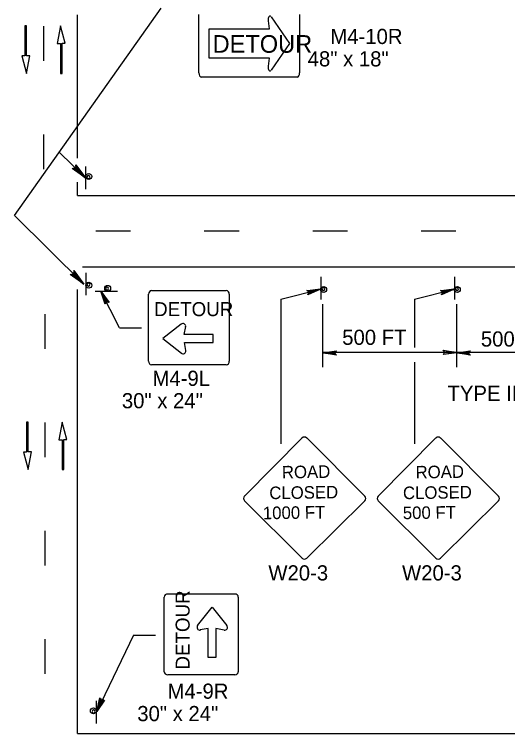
# Model space of a CAD drawing. Extents: x -14145 to -13521, y 30244 to 30661.
# Drawn here: x -13884.97 to -13878.15, y 30273.01 to 30282.97 of the extents above; entities that cross this region are included whole.
import ezdxf

# ---------------------------------------------------------------- set-up
doc = ezdxf.new("R2010")
doc.units = 0
doc.layers.add('1', color=7, linetype='Continuous')
doc.layers.add('2', color=7, linetype='Continuous')

msp = doc.modelspace()

# ---------------------------------------------------------------- linework, layer by layer
at = {"layer": '1'}
for p, q in [((-13884.9735, 30280.1841), (-13882.9428, 30283.0556)), ((-13884.1009, 30280.9792), (-13884.1009, 30282.9604)), ((-13882.419, 30282.161), (-13882.419, 30282.968)), ((-13881.445, 30282.767), (-13881.459, 30282.877)), ((-13881.422, 30282.936), (-13881.166, 30282.566)), ((-13881.026, 30282.968), (-13881.026, 30282.161)), ((-13884.8046, 30282.8092), (-13884.8267, 30282.8092)), ((-13884.8267, 30282.8092), (-13884.8267, 30282.3928)), ((-13884.8046, 30282.3953), (-13884.8046, 30282.8092)), ((-13884.57, 30282.804), (-13884.57, 30282.324)), ((-13884.3352, 30282.8092), (-13884.3813, 30282.5654)), ((-13884.2691, 30282.5679), (-13884.3352, 30282.8092)), ((-13882.28, 30282.363), (-13882.28, 30282.767)), ((-13882.28, 30282.767), (-13881.445, 30282.767)), ((-13884.3813, 30282.5654), (-13884.3362, 30282.5654)), ((-13884.3362, 30282.5654), (-13884.3362, 30282.1514)), ((-13884.3142, 30282.1514), (-13884.3142, 30282.5679)), ((-13884.3142, 30282.5679), (-13884.2691, 30282.5679)), ((-13881.166, 30282.566), (-13881.422, 30282.195)), ((-13884.8267, 30282.3928), (-13884.8718, 30282.3928)), ((-13884.8718, 30282.3928), (-13884.8056, 30282.1514)), ((-13884.8056, 30282.1514), (-13884.7595, 30282.3953)), ((-13884.7595, 30282.3953), (-13884.8046, 30282.3953)), ((-13881.445, 30282.363), (-13882.28, 30282.363)), ((-13881.459, 30282.252), (-13881.445, 30282.363)), ((-13884.3362, 30282.1514), (-13884.3142, 30282.1514)), ((-13881.059, 30282.101), (-13882.387, 30282.101)), ((-13884.57, 30281.304), (-13884.57, 30280.824)), ((-13884.3518, 30281.0632), (-13883.9852, 30280.7009)), ((-13883.9852, 30280.5516), (-13883.9852, 30280.8636)), ((-13883.9852, 30280.5516), (-13883.9852, 30280.8636)), ((-13883.9852, 30280.5516), (-13883.9852, 30280.8636)), ((-13883.9852, 30280.5516), (-13883.9852, 30280.8636)), ((-13883.9852, 30280.5516), (-13883.9852, 30280.8636)), ((-13883.9852, 30280.5516), (-13883.9852, 30280.8636)), ((-13884.1009, 30280.4604), (-13884.1009, 30280.6474)), ((-13884.1009, 30280.4604), (-13877.0281, 30280.4604)), ((-13884.9735, 30280.1841), (-13884.0125, 30279.2345)), ((-13883.365, 30279.969), (-13883.845, 30279.969)), ((-13881.865, 30279.969), (-13882.345, 30279.969)), ((-13880.365, 30279.969), (-13880.845, 30279.969)), ((-13878.865, 30279.969), (-13879.345, 30279.969)), ((-13884.0325, 30279.4764), (-13877.051, 30279.4764)), ((-13883.9852, 30279.3933), (-13883.9852, 30279.0813)), ((-13883.9852, 30279.3933), (-13883.9852, 30279.0813)), ((-13883.9852, 30279.3933), (-13883.9852, 30279.0813)), ((-13883.9852, 30279.3933), (-13883.9852, 30279.0813)), ((-13883.9852, 30279.3933), (-13883.9852, 30279.0813)), ((-13883.9852, 30279.3933), (-13883.9852, 30279.0813)), ((-13880.733, 30279.334), (-13880.733, 30279.022)), ((-13880.733, 30279.334), (-13880.733, 30279.022)), ((-13880.733, 30279.334), (-13880.733, 30279.022)), ((-13880.733, 30279.334), (-13880.733, 30279.022)), ((-13880.733, 30279.334), (-13880.733, 30279.022)), ((-13880.733, 30279.334), (-13880.733, 30279.022)), ((-13878.883, 30279.334), (-13878.883, 30279.022)), ((-13878.883, 30279.334), (-13878.883, 30279.022)), ((-13878.883, 30279.334), (-13878.883, 30279.022)), ((-13878.883, 30279.334), (-13878.883, 30279.022)), ((-13878.883, 30279.334), (-13878.883, 30279.022)), ((-13878.883, 30279.334), (-13878.883, 30279.022)), ((-13884.1009, 30273.0146), (-13884.1009, 30279.1602)), ((-13883.8566, 30279.136), (-13883.5446, 30279.136)), ((-13883.8566, 30279.136), (-13883.5446, 30279.136)), ((-13883.8566, 30279.136), (-13883.5446, 30279.136)), ((-13883.8566, 30279.136), (-13883.5446, 30279.136)), ((-13883.8566, 30279.136), (-13883.5446, 30279.136)), ((-13883.8566, 30279.136), (-13883.5446, 30279.136)), ((-13883.52, 30278.63), (-13883.775, 30279.136)), ((-13883.118, 30278.169), (-13883.118, 30279.095)), ((-13883.075, 30279.145), (-13882.042, 30279.145)), ((-13881.999, 30279.095), (-13881.999, 30278.169)), ((-13881.286, 30279.027), (-13880.739, 30279.167)), ((-13881.286, 30279.027), (-13880.739, 30279.167)), ((-13879.436, 30279.027), (-13878.889, 30279.167)), ((-13879.436, 30279.027), (-13878.889, 30279.167)), ((-13879.436, 30279.027), (-13878.889, 30279.167)), ((-13881.2864, 30279.0274), (-13881.2864, 30277.0265)), ((-13879.4362, 30279.0274), (-13879.4362, 30278.7062)), ((-13879.4362, 30279.0274), (-13879.4362, 30278.8227)), ((-13879.4362, 30279.0274), (-13879.4362, 30278.3579)), ((-13880.703, 30278.085), (-13880.703, 30278.959)), ((-13880.703, 30278.085), (-13880.703, 30278.959)), ((-13880.703, 30278.085), (-13880.703, 30278.959)), ((-13878.853, 30278.085), (-13878.853, 30278.959)), ((-13878.853, 30278.085), (-13878.853, 30278.959)), ((-13878.853, 30278.085), (-13878.853, 30278.959)), ((-13884.547, 30278.341), (-13884.547, 30278.821)), ((-13883.5204, 30278.6302), (-13883.2164, 30278.6302)), ((-13882.665, 30278.682), (-13882.919, 30278.482)), ((-13882.622, 30278.536), (-13882.603, 30278.648)), ((-13882.221, 30278.536), (-13882.622, 30278.536)), ((-13882.221, 30278.429), (-13882.221, 30278.536)), ((-13882.919, 30278.482), (-13882.662, 30278.279)), ((-13882.601, 30278.315), (-13882.621, 30278.429)), ((-13882.621, 30278.429), (-13882.221, 30278.429)), ((-13878.853, 30278.289), (-13880.703, 30278.289)), ((-13878.853, 30278.289), (-13880.703, 30278.289)), ((-13878.853, 30278.289), (-13880.703, 30278.289)), ((-13877.003, 30278.289), (-13878.853, 30278.289)), ((-13882.042, 30278.12), (-13883.075, 30278.12)), ((-13879.4362, 30278.1547), (-13879.4362, 30277.0265)), ((-13884.7816, 30277.3262), (-13884.8037, 30277.3262)), ((-13884.8037, 30277.3262), (-13884.8037, 30276.9098)), ((-13884.7816, 30276.9123), (-13884.7816, 30277.3262)), ((-13884.547, 30276.841), (-13884.547, 30277.321)), ((-13884.3122, 30277.3262), (-13884.3583, 30277.0824)), ((-13884.2461, 30277.0849), (-13884.3122, 30277.3262)), ((-13880.993, 30277.106), (-13881.788, 30276.303)), ((-13880.993, 30277.106), (-13881.788, 30276.303)), ((-13880.993, 30277.106), (-13881.788, 30276.303)), ((-13880.123, 30276.303), (-13880.926, 30277.106)), ((-13880.123, 30276.303), (-13880.926, 30277.106)), ((-13880.123, 30276.303), (-13880.926, 30277.106)), ((-13879.143, 30277.106), (-13879.938, 30276.303)), ((-13879.143, 30277.106), (-13879.938, 30276.303)), ((-13879.143, 30277.106), (-13879.938, 30276.303)), ((-13878.273, 30276.303), (-13879.076, 30277.106)), ((-13878.273, 30276.303), (-13879.076, 30277.106)), ((-13878.273, 30276.303), (-13879.076, 30277.106)), ((-13884.3583, 30277.0824), (-13884.3132, 30277.0824)), ((-13884.3132, 30277.0824), (-13884.3132, 30276.6684)), ((-13884.2912, 30276.6684), (-13884.2912, 30277.0849)), ((-13884.2912, 30277.0849), (-13884.2461, 30277.0849)), ((-13884.8037, 30276.9098), (-13884.8488, 30276.9098)), ((-13884.8488, 30276.9098), (-13884.7826, 30276.6684)), ((-13884.7826, 30276.6684), (-13884.7365, 30276.9123)), ((-13884.7365, 30276.9123), (-13884.7816, 30276.9123)), ((-13884.3132, 30276.6684), (-13884.2912, 30276.6684)), ((-13881.788, 30276.237), (-13880.993, 30275.442)), ((-13881.788, 30276.237), (-13880.993, 30275.442)), ((-13881.788, 30276.237), (-13880.993, 30275.442)), ((-13880.926, 30275.442), (-13880.124, 30276.237)), ((-13880.926, 30275.442), (-13880.124, 30276.237)), ((-13880.926, 30275.442), (-13880.124, 30276.237)), ((-13879.938, 30276.237), (-13879.143, 30275.442)), ((-13879.938, 30276.237), (-13879.143, 30275.442)), ((-13879.938, 30276.237), (-13879.143, 30275.442)), ((-13879.076, 30275.442), (-13878.274, 30276.237)), ((-13879.076, 30275.442), (-13878.274, 30276.237)), ((-13879.076, 30275.442), (-13878.274, 30276.237)), ((-13884.547, 30275.341), (-13884.547, 30275.821)), ((-13882.851, 30274.947), (-13881.925, 30274.947)), ((-13882.901, 30273.871), (-13882.901, 30274.904)), ((-13881.876, 30274.904), (-13881.876, 30273.871)), ((-13882.438, 30274.512), (-13882.238, 30274.766)), ((-13882.238, 30274.766), (-13882.035, 30274.509)), ((-13882.292, 30274.469), (-13882.404, 30274.45)), ((-13882.292, 30274.068), (-13882.292, 30274.469)), ((-13882.071, 30274.448), (-13882.185, 30274.468)), ((-13882.185, 30274.468), (-13882.185, 30274.068)), ((-13884.547, 30273.841), (-13884.547, 30274.321)), ((-13883.326, 30274.379), (-13883.833, 30273.322)), ((-13883.326, 30274.379), (-13883.0227, 30274.379)), ((-13882.185, 30274.068), (-13882.292, 30274.068)), ((-13881.925, 30273.828), (-13882.851, 30273.828)), ((-13883.839, 30273.155), (-13883.839, 30273.467)), ((-13883.839, 30273.155), (-13883.839, 30273.467)), ((-13883.839, 30273.155), (-13883.839, 30273.467)), ((-13883.839, 30273.155), (-13883.839, 30273.467)), ((-13883.839, 30273.155), (-13883.839, 30273.467)), ((-13883.839, 30273.155), (-13883.839, 30273.467)), ((-13884.1009, 30273.0146), (-13874.5045, 30273.0146))]:
    msp.add_line(p, q, dxfattribs=at)
for points in [[(-13884.121, 30280.8736), (-13884.1263, 30280.8566), (-13883.9852, 30280.7009), (-13884.121, 30280.8736), (-13884.1222, 30280.8882), (-13883.9852, 30280.7009), (-13884.1416, 30280.8409), (-13884.1581, 30280.8352), (-13883.9852, 30280.7009), (-13884.1738, 30280.8361), (-13884.1581, 30280.8352)], [(-13884.1483, 30279.4072), (-13884.1536, 30279.3902), (-13884.0125, 30279.2345), (-13884.1483, 30279.4072), (-13884.1496, 30279.4218), (-13884.0125, 30279.2345), (-13884.1689, 30279.3745), (-13884.1854, 30279.3688), (-13884.0125, 30279.2345), (-13884.2011, 30279.3697), (-13884.1854, 30279.3688)], [(-13883.713, 30278.965), (-13883.704, 30278.98), (-13883.775, 30279.136), (-13883.713, 30278.965), (-13883.718, 30278.958), (-13883.775, 30279.136), (-13883.688, 30278.989), (-13883.675, 30278.986), (-13883.775, 30279.136), (-13883.662, 30278.983), (-13883.675, 30278.986)], [(-13883.713, 30278.965), (-13883.704, 30278.98), (-13883.775, 30279.136), (-13883.713, 30278.965), (-13883.718, 30278.958), (-13883.775, 30279.136), (-13883.688, 30278.989), (-13883.675, 30278.986), (-13883.775, 30279.136), (-13883.662, 30278.983), (-13883.675, 30278.986)], [(-13883.713, 30278.965), (-13883.704, 30278.98), (-13883.775, 30279.136), (-13883.713, 30278.965), (-13883.718, 30278.958), (-13883.775, 30279.136), (-13883.688, 30278.989), (-13883.675, 30278.986), (-13883.775, 30279.136), (-13883.662, 30278.983), (-13883.675, 30278.986)], [(-13880.919, 30279.143), (-13880.907, 30279.131), (-13880.739, 30279.167), (-13880.919, 30279.143), (-13880.925, 30279.149), (-13880.739, 30279.167), (-13880.901, 30279.113), (-13880.907, 30279.101), (-13880.739, 30279.167), (-13880.913, 30279.089), (-13880.907, 30279.101)], [(-13880.919, 30279.143), (-13880.907, 30279.131), (-13880.739, 30279.167), (-13880.919, 30279.143), (-13880.925, 30279.149), (-13880.739, 30279.167), (-13880.901, 30279.113), (-13880.907, 30279.101), (-13880.739, 30279.167), (-13880.913, 30279.089), (-13880.907, 30279.101)], [(-13880.919, 30279.143), (-13880.907, 30279.131), (-13880.739, 30279.167), (-13880.919, 30279.143), (-13880.925, 30279.149), (-13880.739, 30279.167), (-13880.901, 30279.113), (-13880.907, 30279.101), (-13880.739, 30279.167), (-13880.913, 30279.089), (-13880.907, 30279.101)], [(-13879.069, 30279.143), (-13879.057, 30279.131), (-13878.889, 30279.167), (-13879.069, 30279.143), (-13879.075, 30279.149), (-13878.889, 30279.167), (-13879.051, 30279.113), (-13879.057, 30279.101), (-13878.889, 30279.167), (-13879.063, 30279.089), (-13879.057, 30279.101)], [(-13879.069, 30279.143), (-13879.057, 30279.131), (-13878.889, 30279.167), (-13879.069, 30279.143), (-13879.075, 30279.149), (-13878.889, 30279.167), (-13879.051, 30279.113), (-13879.057, 30279.101), (-13878.889, 30279.167), (-13879.063, 30279.089), (-13879.057, 30279.101)], [(-13879.069, 30279.143), (-13879.057, 30279.131), (-13878.889, 30279.167), (-13879.069, 30279.143), (-13879.075, 30279.149), (-13878.889, 30279.167), (-13879.051, 30279.113), (-13879.057, 30279.101), (-13878.889, 30279.167), (-13879.063, 30279.089), (-13879.057, 30279.101)], [(-13880.523, 30278.259), (-13880.529, 30278.271), (-13880.703, 30278.283), (-13880.523, 30278.259), (-13880.517, 30278.253), (-13880.703, 30278.283), (-13880.529, 30278.289), (-13880.523, 30278.301), (-13880.703, 30278.283), (-13880.517, 30278.313), (-13880.523, 30278.301)], [(-13880.523, 30278.259), (-13880.529, 30278.271), (-13880.703, 30278.283), (-13880.523, 30278.259), (-13880.517, 30278.253), (-13880.703, 30278.283), (-13880.529, 30278.289), (-13880.523, 30278.301), (-13880.703, 30278.283), (-13880.517, 30278.313), (-13880.523, 30278.301)], [(-13880.523, 30278.259), (-13880.529, 30278.271), (-13880.703, 30278.283), (-13880.523, 30278.259), (-13880.517, 30278.253), (-13880.703, 30278.283), (-13880.529, 30278.289), (-13880.523, 30278.301), (-13880.703, 30278.283), (-13880.517, 30278.313), (-13880.523, 30278.301)], [(-13879.033, 30278.313), (-13879.027, 30278.295), (-13878.853, 30278.289), (-13879.033, 30278.313), (-13879.039, 30278.319), (-13878.853, 30278.289), (-13879.027, 30278.283), (-13879.033, 30278.265), (-13878.853, 30278.289), (-13879.039, 30278.259), (-13879.033, 30278.265)], [(-13879.033, 30278.313), (-13879.027, 30278.295), (-13878.853, 30278.289), (-13879.033, 30278.313), (-13879.039, 30278.319), (-13878.853, 30278.289), (-13879.027, 30278.283), (-13879.033, 30278.265), (-13878.853, 30278.289), (-13879.039, 30278.259), (-13879.033, 30278.265)], [(-13879.033, 30278.313), (-13879.027, 30278.295), (-13878.853, 30278.289), (-13879.033, 30278.313), (-13879.039, 30278.319), (-13878.853, 30278.289), (-13879.027, 30278.283), (-13879.033, 30278.265), (-13878.853, 30278.289), (-13879.039, 30278.259), (-13879.033, 30278.265)], [(-13878.673, 30278.259), (-13878.679, 30278.271), (-13878.853, 30278.283), (-13878.673, 30278.259), (-13878.667, 30278.253), (-13878.853, 30278.283), (-13878.679, 30278.289), (-13878.673, 30278.301), (-13878.853, 30278.283), (-13878.667, 30278.313), (-13878.673, 30278.301)], [(-13878.673, 30278.259), (-13878.679, 30278.271), (-13878.853, 30278.283), (-13878.673, 30278.259), (-13878.667, 30278.253), (-13878.853, 30278.283), (-13878.679, 30278.289), (-13878.673, 30278.301), (-13878.853, 30278.283), (-13878.667, 30278.313), (-13878.673, 30278.301)], [(-13878.673, 30278.259), (-13878.679, 30278.271), (-13878.853, 30278.283), (-13878.673, 30278.259), (-13878.667, 30278.253), (-13878.853, 30278.283), (-13878.679, 30278.289), (-13878.673, 30278.301), (-13878.853, 30278.283), (-13878.667, 30278.313), (-13878.673, 30278.301)], [(-13883.746, 30273.481), (-13883.763, 30273.479), (-13883.833, 30273.322), (-13883.746, 30273.481), (-13883.737, 30273.483), (-13883.833, 30273.322), (-13883.781, 30273.485), (-13883.787, 30273.497), (-13883.833, 30273.322), (-13883.793, 30273.508), (-13883.787, 30273.497)], [(-13883.746, 30273.481), (-13883.763, 30273.479), (-13883.833, 30273.322), (-13883.746, 30273.481), (-13883.737, 30273.483), (-13883.833, 30273.322), (-13883.781, 30273.485), (-13883.787, 30273.497), (-13883.833, 30273.322), (-13883.793, 30273.508), (-13883.787, 30273.497)], [(-13883.736, 30273.475), (-13883.753, 30273.474), (-13883.833, 30273.322), (-13883.736, 30273.475), (-13883.727, 30273.477), (-13883.833, 30273.322), (-13883.771, 30273.481), (-13883.776, 30273.494), (-13883.833, 30273.322), (-13883.781, 30273.505), (-13883.776, 30273.494)]]:
    msp.add_lwpolyline(points, dxfattribs=at)
for centre in [(-13883.9443, 30280.7253), (-13883.9443, 30280.7253), (-13883.9443, 30280.7253), (-13883.9443, 30279.2196), (-13883.9443, 30279.2196), (-13883.9443, 30279.2196), (-13883.683, 30279.177), (-13883.683, 30279.177), (-13883.683, 30279.177), (-13880.6932, 30279.1608), (-13880.6932, 30279.1608), (-13880.6932, 30279.1608), (-13878.8432, 30279.1608), (-13878.8432, 30279.1608), (-13878.8432, 30279.1608), (-13883.8804, 30273.329), (-13883.8804, 30273.329), (-13883.8804, 30273.329)]:
    msp.add_circle(centre, 0.0408, dxfattribs=at)
for centre, radius, start, end in [((-13883.9494, 30280.7174), 0.0214, 175.74989, 170.47902), ((-13883.9494, 30280.7174), 0.0214, 175.74989, 170.47902), ((-13883.9494, 30280.7174), 0.0214, 175.74989, 170.47902), ((-13883.9494, 30279.2275), 0.0214, 189.52098, 184.25011), ((-13883.9494, 30279.2275), 0.0214, 189.52098, 184.25011), ((-13883.9494, 30279.2275), 0.0214, 189.52098, 184.25011), ((-13883.6909, 30279.1718), 0.0214, 279.52098, 274.25011), ((-13883.6909, 30279.1718), 0.0214, 279.52098, 274.25011), ((-13883.6909, 30279.1718), 0.0214, 279.52098, 274.25011), ((-13880.6984, 30279.1687), 0.0214, 189.52098, 184.25011), ((-13880.6984, 30279.1687), 0.0214, 189.52098, 184.25011), ((-13880.6984, 30279.1687), 0.0214, 189.52098, 184.25011), ((-13878.8484, 30279.1687), 0.0214, 189.52098, 184.25011), ((-13878.8484, 30279.1687), 0.0214, 189.52098, 184.25011), ((-13878.8484, 30279.1687), 0.0214, 189.52098, 184.25011), ((-13882.6409, 30278.6525), 0.038, 349.47534, 130.14086), ((-13882.639, 30278.3088), 0.038, 227.84575, 11.75238), ((-13880.9606, 30277.0727), 0.0465, 45, 135), ((-13880.9606, 30277.0727), 0.0465, 45, 135), ((-13880.9606, 30277.0727), 0.0465, 45, 135), ((-13879.1104, 30277.0726), 0.0465, 45, 135), ((-13879.1104, 30277.0726), 0.0465, 45, 135), ((-13879.1104, 30277.0726), 0.0465, 45, 135), ((-13881.7556, 30276.2702), 0.0465, 135, 225), ((-13880.1576, 30276.2697), 0.0465, 315, 45), ((-13880.1576, 30276.2697), 0.0465, 315, 45), ((-13880.1576, 30276.2697), 0.0465, 315, 45), ((-13879.9054, 30276.2701), 0.0465, 135, 225), ((-13879.9054, 30276.2701), 0.0465, 135, 225), ((-13879.9054, 30276.2701), 0.0465, 135, 225), ((-13878.3074, 30276.2696), 0.0465, 315, 45), ((-13878.3074, 30276.2696), 0.0465, 315, 45), ((-13878.3074, 30276.2696), 0.0465, 315, 45), ((-13880.9606, 30275.4747), 0.0465, 225, 315), ((-13880.9606, 30275.4747), 0.0465, 225, 315), ((-13880.9606, 30275.4747), 0.0465, 225, 315), ((-13879.1104, 30275.4746), 0.0465, 225, 315), ((-13879.1104, 30275.4746), 0.0465, 225, 315), ((-13879.1104, 30275.4746), 0.0465, 225, 315), ((-13882.4072, 30274.4858), 0.038, 139.85914, 280.52466), ((-13882.0635, 30274.4838), 0.038, 258.24762, 42.15425), ((-13883.8753, 30273.3211), 0.0214, 9.52098, 4.25011), ((-13883.8753, 30273.3211), 0.0214, 9.52098, 4.25011), ((-13883.8753, 30273.3211), 0.0214, 9.52098, 4.25011)]:
    msp.add_arc(centre, radius, start, end, dxfattribs=at)
for centre, major_axis, ratio, start_param, end_param in [((-13881.4366, 30282.8927), (0, -0.0524), 0.4667, 2.525615, 5.00089), ((-13881.4366, 30282.2376), (0, -0.0524), 0.4667, 4.423888, 6.899163), ((-13882.3874, 30282.1608), (0, -0.0602), 0.545182, 4.712389, 6.283185), ((-13881.0599, 30282.1608), (0, 0.0602), 0.545182, 3.141593, 4.712389), ((-13883.0758, 30279.0956), (0, -0.0492), 0.866667, 3.141593, 4.712389), ((-13882.0421, 30279.0956), (0, 0.0492), 0.866667, 4.712389, 6.283185), ((-13883.0758, 30278.169), (0, -0.0492), 0.866667, 4.712389, 6.283185), ((-13882.0421, 30278.169), (0, 0.0492), 0.866667, 3.141593, 4.712389), ((-13882.8504, 30274.9041), (-0.0492, 0), 0.866667, 4.712389, 6.283185), ((-13881.9238, 30274.9041), (-0.0492, 0), 0.866667, 3.141593, 4.712389), ((-13882.8504, 30273.8704), (0.0492, 0), 0.866667, 3.141593, 4.712389), ((-13881.9238, 30273.8704), (0.0492, 0), 0.866667, 4.712389, 6.283185)]:
    msp.add_ellipse(centre, major_axis=major_axis, ratio=ratio, start_param=start_param, end_param=end_param, dxfattribs=at)

# ---------------------------------------------------------------- texts
for height, p in [(0.24397, (-13882.23, 30282.437)), (0.19407, (-13883.04, 30278.792))]:
    msp.add_text('DETOUR', height=height, dxfattribs=at).set_placement(p)
for s, height, rotation, p in [('ROAD', 0.17347, 0.75664, (-13881.271, 30276.546)), ('ROAD', 0.17347, 0.75664, (-13879.421, 30276.546)), ('CLOSED', 0.17325, 0.75884, (-13881.445, 30276.259)), ('CLOSED', 0.17325, 0.75884, (-13879.595, 30276.259)), ('1000 FT', 0.17347, 0.74807, (-13881.534, 30275.981)), ('500 FT', 0.17347, 0.74807, (-13879.597, 30275.982)), ('DETOUR', 0.19407, 90, (-13882.548, 30273.901))]:
    msp.add_text(s, height=height, rotation=rotation, dxfattribs=at).set_placement(p)
at = {"layer": '2'}
for s, p in [('M4-10R', (-13880.6013, 30282.558)), ('48" x 18"', (-13880.9147, 30282.248)), ('500 FT', (-13880.4368, 30278.3943)), ('500 FT', (-13878.518, 30278.371)), ('M4-9L', (-13883.062, 30277.827)), ('TYPE III BARRICADE', (-13878.98, 30277.619)), ('30" x 24"', (-13883.486, 30277.517)), ('W20-3', (-13881.459, 30275.134)), ('W20-3', (-13879.609, 30275.134)), ('M4-9R', (-13882.854, 30273.497)), ('30" x 24"', (-13883.273, 30273.187))]:
    msp.add_text(s, height=0.21, dxfattribs=at).set_placement(p)

doc.saveas('drawing.dxf')
